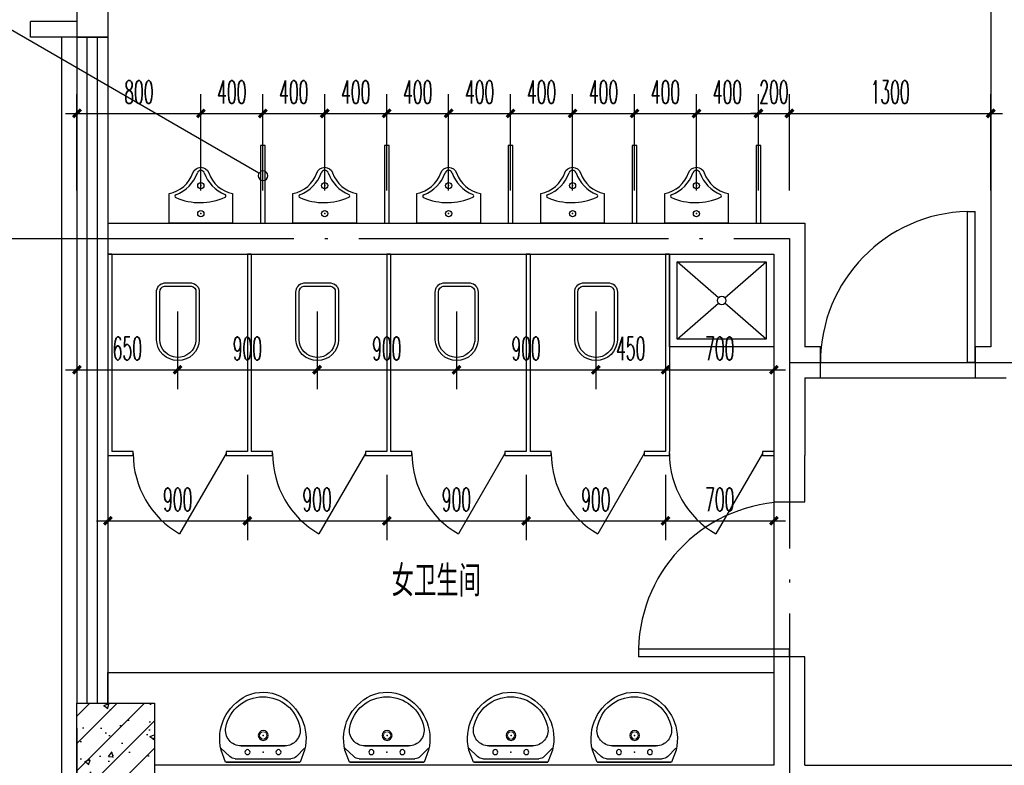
# Model space of a CAD drawing. Extents: x 1779708 to 7299578, y -1121471 to 88434.
# Tile 755 of 1056: x 6264443 to 6270800, y -955566 to -950754. Entities that reach past the tile are written whole.
import ezdxf

# ---------------------------------------------------------------- set-up
doc = ezdxf.new("R2010")
doc.units = 0
doc.header["$LTSCALE"] = 1000
doc.header["$MEASUREMENT"] = 0
doc.linetypes.add('DOTE', pattern=[2.42, 2, -0.2, 0.02, -0.2])
doc.layers.get('0').update_dxf_attribs({"linetype": 'CONTINUOUS'})
doc.layers.get('Defpoints').update_dxf_attribs({"linetype": 'CONTINUOUS'})
for name, color, linetype in [('DIM_IDEN', 3, 'CONTINUOUS'), ('DOTE', 1, 'DOTE'), ('LATRINE', 6, 'CONTINUOUS'), ('LVTRY', 6, 'CONTINUOUS'), ('PUB_DIM', 3, 'CONTINUOUS'), ('SPACE', 7, 'CONTINUOUS'), ('WALL', 255, 'CONTINUOUS'), ('WINDOW', 2, 'CONTINUOUS'), ('可见线', 6, 'CONTINUOUS'), ('填充细线', 8, 'CONTINUOUS'), ('看线', 3, 'CONTINUOUS')]:
    doc.layers.add(name, color=color, linetype=linetype)
doc.styles.add('_TCH_DIM_T3', font='SIMPLEX.shx', dxfattribs={"width": 0.494118, "bigfont": 'GBCBIG.shx'})
doc.styles.add('_TCH_SPACE', font='SIMPLEX', dxfattribs={"height": 5, "bigfont": 'GBCBIG'})
doc.dimstyles.new('_TCH_ARCH&&50', dxfattribs={"dimtxt": 148.75, "dimasz": 50, "dimexe": 125, "dimexo": 150, "dimgap": 63.125, "dimtad": 1, "dimdec": 0, "dimzin": 0, "dimdsep": 46, "dimtxsty": '_TCH_DIM_T3', "dimblk": 'ARCHTICK', "dimcen": 0.09, "dimdle": 75, "dimclrt": 7, "dimazin": 2, "dimtfac": 1, "dimtdec": 0, "dimtix": 1, "dimtmove": 2, "dimatfit": 3, "dimfxl": 250, "dimtolj": 1, "dimtzin": 0, "dimarcsym": 0})

# ---------------------------------------------------------------- blocks, each defined once
blk = doc.blocks.new('$lvtry$00000178')
at = {"color": 0}
for p, q in [((-238.4, 0), (238.4, 0)), ((-214.1, -36.1), (-272.1, -90.6)), ((-179.8, -22.5), (180.1, -22.5)), ((215.7, -37.5), (268.3, -90.8)), ((-141.7, -105.2), (140.2, -105.2)), ((140.2, -105.2), (-141.7, -105.2))]:
    blk.add_line(p, q, dxfattribs=at)
blk.add_lwpolyline([(-103.6, -429.7, 0.224698), (110.4, -425.4, 0.348046), (268.9, -78.5), (239.5, 0), (-241.3, 0), (-270.7, -78.5, 0.356844)], format="xyb", close=True, dxfattribs=at)
for centre, radius in [((-100, -65), 16.3), ((100, -65), 16.3), ((1.4, -172.5), 31.6)]:
    blk.add_circle(centre, radius, dxfattribs=at)
at = {"color": 0, "lineweight": 13}
blk.add_circle((1.4, -172.5), 23, dxfattribs=at)
at = {"color": 0}
for centre, radius, start, end in [((-179.8, -72.5), 50, 90, 133.18096), ((180.1, -72.5), 50, 44.56072, 90), ((-141.7, -205.2), 100, 90, 190.56023), ((140.2, -205.2), 100, 349.43977, 90), ((-0.7, -179), 243.4, 190.56023, 349.43977)]:
    blk.add_arc(centre, radius, start, end, dxfattribs=at)
for p in [(0, -65), (1.4, -172.5)]:
    blk.add_point(p, dxfattribs=at)
blk = doc.blocks.new('$lvtry$00000224')
at = {"color": 0, "elevation": 0}
blk.add_lwpolyline([(-205, -190.7), (-205, 0), (205, 0), (205, -190.7, 0.268068), (50.8, -323.5, -0.317765), (0, -359.6, -0.317765), (-50.8, -323.5, 0.268068)], format="xyb", close=True, dxfattribs=at)
at = {"color": 0}
for centre in [(0, -60.4, 0), (0, -241.6, 0)]:
    blk.add_circle(centre, 20, dxfattribs=at)
for centre, radius, start, end in [((-152.2, -175, 0), 10, 114.10839, 248.1394), ((5.1, -526.4, 0), 395, 66.66751, 114.10839), ((-242.8, -400.9, 0), 233.4, 19.26394, 68.1394), ((242.8, -400.9, 0), 233.4, 110.49411, 160.73606), ((157.6, -172.9, 0), 10, 290.49411, 66.66751), ((0.2, -316, 0), 24, 199.26394, 269.49984), ((-0.2, -316, 0), 24, 270.50016, 340.73606)]:
    blk.add_arc(centre, radius, start, end, dxfattribs=at)
for p in [(0, -60.4, 0), (0, -241.6, 0)]:
    blk.add_point(p, dxfattribs=at)
blk = doc.blocks.new('_ArchTick')
at = {"color": 0, "linetype": 'ByBlock', "const_width": 0.4}
blk.add_lwpolyline([(-0.5, -0.5), (0.5, 0.5)], dxfattribs=at)
blk = doc.blocks.new('*D2369')
at = {"layer": 'Defpoints', "color": 0, "transparency": 16777216}
for p in [(6265612.2, -951358.5), (6264812.5, -952005.6), (6265612.2, -952005.6)]:
    blk.add_point(p, dxfattribs=at)
at = {"layer": 'PUB_DIM', "color": 0, "lineweight": -2, "transparency": 16777216}
for p, q in [((6264812.5, -951855.6), (6264812.5, -951233.5)), ((6265612.2, -951855.6), (6265612.2, -951233.5)), ((6264737.5, -951358.5), (6265687.2, -951358.5))]:
    blk.add_line(p, q, dxfattribs=at)
at = {"layer": 'PUB_DIM', "color": 0, "lineweight": -2, "transparency": 16777216, "xscale": 50, "yscale": 50, "zscale": 50, "rotation": 180}
blk.add_blockref('_ArchTick', (6264812.5, -951358.5), dxfattribs=at)
at = {"layer": 'PUB_DIM', "color": 0, "lineweight": -2, "transparency": 16777216, "xscale": 50, "yscale": 50, "zscale": 50}
blk.add_blockref('_ArchTick', (6265612.2, -951358.5), dxfattribs=at)
at = {"layer": 'PUB_DIM', "color": 7, "transparency": 16777216, "insert": (6265212.3, -951221), "char_height": 148.75, "attachment_point": 5, "style": '_TCH_DIM_T3'}
blk.add_mtext('\\A1;800', dxfattribs=at)
blk = doc.blocks.new('*D2370')
at = {"layer": 'Defpoints', "color": 0, "transparency": 16777216}
for p in [(6266012.2, -951358.5), (6265612.2, -952005.6), (6266012.2, -952005.6)]:
    blk.add_point(p, dxfattribs=at)
at = {"layer": 'PUB_DIM', "color": 0, "lineweight": -2, "transparency": 16777216}
for p, q in [((6265612.2, -951855.6), (6265612.2, -951233.5)), ((6266012.2, -951855.6), (6266012.2, -951233.5)), ((6265537.2, -951358.5), (6266087.2, -951358.5))]:
    blk.add_line(p, q, dxfattribs=at)
at = {"layer": 'PUB_DIM', "color": 0, "lineweight": -2, "transparency": 16777216, "xscale": 50, "yscale": 50, "zscale": 50, "rotation": 180}
blk.add_blockref('_ArchTick', (6265612.2, -951358.5), dxfattribs=at)
at = {"layer": 'PUB_DIM', "color": 0, "lineweight": -2, "transparency": 16777216, "xscale": 50, "yscale": 50, "zscale": 50}
blk.add_blockref('_ArchTick', (6266012.2, -951358.5), dxfattribs=at)
at = {"layer": 'PUB_DIM', "color": 7, "transparency": 16777216, "insert": (6265812.2, -951221), "char_height": 148.75, "attachment_point": 5, "style": '_TCH_DIM_T3'}
blk.add_mtext('\\A1;400', dxfattribs=at)
blk = doc.blocks.new('*D2371')
at = {"layer": 'Defpoints', "color": 0, "transparency": 16777216}
for p in [(6266412.2, -951358.5), (6266012.2, -952005.6), (6266412.2, -952005.6)]:
    blk.add_point(p, dxfattribs=at)
at = {"layer": 'PUB_DIM', "color": 0, "lineweight": -2, "transparency": 16777216}
for p, q in [((6266012.2, -951855.6), (6266012.2, -951233.5)), ((6266412.2, -951855.6), (6266412.2, -951233.5)), ((6265937.2, -951358.5), (6266487.2, -951358.5))]:
    blk.add_line(p, q, dxfattribs=at)
at = {"layer": 'PUB_DIM', "color": 0, "lineweight": -2, "transparency": 16777216, "xscale": 50, "yscale": 50, "zscale": 50, "rotation": 180}
blk.add_blockref('_ArchTick', (6266012.2, -951358.5), dxfattribs=at)
at = {"layer": 'PUB_DIM', "color": 0, "lineweight": -2, "transparency": 16777216, "xscale": 50, "yscale": 50, "zscale": 50}
blk.add_blockref('_ArchTick', (6266412.2, -951358.5), dxfattribs=at)
at = {"layer": 'PUB_DIM', "color": 7, "transparency": 16777216, "insert": (6266212.2, -951221), "char_height": 148.75, "attachment_point": 5, "style": '_TCH_DIM_T3'}
blk.add_mtext('\\A1;400', dxfattribs=at)
blk = doc.blocks.new('*D2372')
at = {"layer": 'Defpoints', "color": 0, "transparency": 16777216}
for p in [(6266812.2, -951358.5), (6266412.2, -952005.6), (6266812.2, -952005.6)]:
    blk.add_point(p, dxfattribs=at)
at = {"layer": 'PUB_DIM', "color": 0, "lineweight": -2, "transparency": 16777216}
for p, q in [((6266412.2, -951855.6), (6266412.2, -951233.5)), ((6266812.2, -951855.6), (6266812.2, -951233.5)), ((6266337.2, -951358.5), (6266887.2, -951358.5))]:
    blk.add_line(p, q, dxfattribs=at)
at = {"layer": 'PUB_DIM', "color": 0, "lineweight": -2, "transparency": 16777216, "xscale": 50, "yscale": 50, "zscale": 50, "rotation": 180}
blk.add_blockref('_ArchTick', (6266412.2, -951358.5), dxfattribs=at)
at = {"layer": 'PUB_DIM', "color": 0, "lineweight": -2, "transparency": 16777216, "xscale": 50, "yscale": 50, "zscale": 50}
blk.add_blockref('_ArchTick', (6266812.2, -951358.5), dxfattribs=at)
at = {"layer": 'PUB_DIM', "color": 7, "transparency": 16777216, "insert": (6266612.2, -951221), "char_height": 148.75, "attachment_point": 5, "style": '_TCH_DIM_T3'}
blk.add_mtext('\\A1;400', dxfattribs=at)
blk = doc.blocks.new('*D2373')
at = {"layer": 'Defpoints', "color": 0, "transparency": 16777216}
for p in [(6267212.2, -951358.5), (6266812.2, -952005.6), (6267212.2, -952005.6)]:
    blk.add_point(p, dxfattribs=at)
at = {"layer": 'PUB_DIM', "color": 0, "lineweight": -2, "transparency": 16777216}
for p, q in [((6266812.2, -951855.6), (6266812.2, -951233.5)), ((6267212.2, -951855.6), (6267212.2, -951233.5)), ((6266737.2, -951358.5), (6267287.2, -951358.5))]:
    blk.add_line(p, q, dxfattribs=at)
at = {"layer": 'PUB_DIM', "color": 0, "lineweight": -2, "transparency": 16777216, "xscale": 50, "yscale": 50, "zscale": 50, "rotation": 180}
blk.add_blockref('_ArchTick', (6266812.2, -951358.5), dxfattribs=at)
at = {"layer": 'PUB_DIM', "color": 0, "lineweight": -2, "transparency": 16777216, "xscale": 50, "yscale": 50, "zscale": 50}
blk.add_blockref('_ArchTick', (6267212.2, -951358.5), dxfattribs=at)
at = {"layer": 'PUB_DIM', "color": 7, "transparency": 16777216, "insert": (6267012.2, -951221), "char_height": 148.75, "attachment_point": 5, "style": '_TCH_DIM_T3'}
blk.add_mtext('\\A1;400', dxfattribs=at)
blk = doc.blocks.new('*D2374')
at = {"layer": 'Defpoints', "color": 0, "transparency": 16777216}
for p in [(6267612.2, -951358.5), (6267212.2, -952005.6), (6267612.2, -952005.6)]:
    blk.add_point(p, dxfattribs=at)
at = {"layer": 'PUB_DIM', "color": 0, "lineweight": -2, "transparency": 16777216}
for p, q in [((6267212.2, -951855.6), (6267212.2, -951233.5)), ((6267612.2, -951855.6), (6267612.2, -951233.5)), ((6267137.2, -951358.5), (6267687.2, -951358.5))]:
    blk.add_line(p, q, dxfattribs=at)
at = {"layer": 'PUB_DIM', "color": 0, "lineweight": -2, "transparency": 16777216, "xscale": 50, "yscale": 50, "zscale": 50, "rotation": 180}
blk.add_blockref('_ArchTick', (6267212.2, -951358.5), dxfattribs=at)
at = {"layer": 'PUB_DIM', "color": 0, "lineweight": -2, "transparency": 16777216, "xscale": 50, "yscale": 50, "zscale": 50}
blk.add_blockref('_ArchTick', (6267612.2, -951358.5), dxfattribs=at)
at = {"layer": 'PUB_DIM', "color": 7, "transparency": 16777216, "insert": (6267412.2, -951221), "char_height": 148.75, "attachment_point": 5, "style": '_TCH_DIM_T3'}
blk.add_mtext('\\A1;400', dxfattribs=at)
blk = doc.blocks.new('*D2375')
at = {"layer": 'Defpoints', "color": 0, "transparency": 16777216}
for p in [(6268012.2, -951358.5), (6267612.2, -952005.6), (6268012.2, -952005.6)]:
    blk.add_point(p, dxfattribs=at)
at = {"layer": 'PUB_DIM', "color": 0, "lineweight": -2, "transparency": 16777216}
for p, q in [((6267612.2, -951855.6), (6267612.2, -951233.5)), ((6268012.2, -951855.6), (6268012.2, -951233.5)), ((6267537.2, -951358.5), (6268087.2, -951358.5))]:
    blk.add_line(p, q, dxfattribs=at)
at = {"layer": 'PUB_DIM', "color": 0, "lineweight": -2, "transparency": 16777216, "xscale": 50, "yscale": 50, "zscale": 50, "rotation": 180}
blk.add_blockref('_ArchTick', (6267612.2, -951358.5), dxfattribs=at)
at = {"layer": 'PUB_DIM', "color": 0, "lineweight": -2, "transparency": 16777216, "xscale": 50, "yscale": 50, "zscale": 50}
blk.add_blockref('_ArchTick', (6268012.2, -951358.5), dxfattribs=at)
at = {"layer": 'PUB_DIM', "color": 7, "transparency": 16777216, "insert": (6267812.2, -951221), "char_height": 148.75, "attachment_point": 5, "style": '_TCH_DIM_T3'}
blk.add_mtext('\\A1;400', dxfattribs=at)
blk = doc.blocks.new('*D2376')
at = {"layer": 'Defpoints', "color": 0, "transparency": 16777216}
for p in [(6268412.2, -951358.5), (6268012.2, -952005.6), (6268412.2, -952005.6)]:
    blk.add_point(p, dxfattribs=at)
at = {"layer": 'PUB_DIM', "color": 0, "lineweight": -2, "transparency": 16777216}
for p, q in [((6268012.2, -951855.6), (6268012.2, -951233.5)), ((6268412.2, -951855.6), (6268412.2, -951233.5)), ((6267937.2, -951358.5), (6268487.2, -951358.5))]:
    blk.add_line(p, q, dxfattribs=at)
at = {"layer": 'PUB_DIM', "color": 0, "lineweight": -2, "transparency": 16777216, "xscale": 50, "yscale": 50, "zscale": 50, "rotation": 180}
blk.add_blockref('_ArchTick', (6268012.2, -951358.5), dxfattribs=at)
at = {"layer": 'PUB_DIM', "color": 0, "lineweight": -2, "transparency": 16777216, "xscale": 50, "yscale": 50, "zscale": 50}
blk.add_blockref('_ArchTick', (6268412.2, -951358.5), dxfattribs=at)
at = {"layer": 'PUB_DIM', "color": 7, "transparency": 16777216, "insert": (6268212.2, -951221), "char_height": 148.75, "attachment_point": 5, "style": '_TCH_DIM_T3'}
blk.add_mtext('\\A1;400', dxfattribs=at)
blk = doc.blocks.new('*D2377')
at = {"layer": 'Defpoints', "color": 0, "transparency": 16777216}
for p in [(6268812.2, -951358.5), (6268412.2, -952005.6), (6268812.2, -952005.6)]:
    blk.add_point(p, dxfattribs=at)
at = {"layer": 'PUB_DIM', "color": 0, "lineweight": -2, "transparency": 16777216}
for p, q in [((6268412.2, -951855.6), (6268412.2, -951233.5)), ((6268812.2, -951855.6), (6268812.2, -951233.5)), ((6268337.2, -951358.5), (6268887.2, -951358.5))]:
    blk.add_line(p, q, dxfattribs=at)
at = {"layer": 'PUB_DIM', "color": 0, "lineweight": -2, "transparency": 16777216, "xscale": 50, "yscale": 50, "zscale": 50, "rotation": 180}
blk.add_blockref('_ArchTick', (6268412.2, -951358.5), dxfattribs=at)
at = {"layer": 'PUB_DIM', "color": 0, "lineweight": -2, "transparency": 16777216, "xscale": 50, "yscale": 50, "zscale": 50}
blk.add_blockref('_ArchTick', (6268812.2, -951358.5), dxfattribs=at)
at = {"layer": 'PUB_DIM', "color": 7, "transparency": 16777216, "insert": (6268612.2, -951221), "char_height": 148.75, "attachment_point": 5, "style": '_TCH_DIM_T3'}
blk.add_mtext('\\A1;400', dxfattribs=at)
blk = doc.blocks.new('*D2378')
at = {"layer": 'Defpoints', "color": 0, "transparency": 16777216}
for p in [(6269212.3, -951358.5), (6268812.2, -952005.6), (6269212.3, -952005.6)]:
    blk.add_point(p, dxfattribs=at)
at = {"layer": 'PUB_DIM', "color": 0, "lineweight": -2, "transparency": 16777216}
for p, q in [((6268812.2, -951855.6), (6268812.2, -951233.5)), ((6269212.3, -951855.6), (6269212.3, -951233.5)), ((6268737.2, -951358.5), (6269287.3, -951358.5))]:
    blk.add_line(p, q, dxfattribs=at)
at = {"layer": 'PUB_DIM', "color": 0, "lineweight": -2, "transparency": 16777216, "xscale": 50, "yscale": 50, "zscale": 50, "rotation": 180}
blk.add_blockref('_ArchTick', (6268812.2, -951358.5), dxfattribs=at)
at = {"layer": 'PUB_DIM', "color": 0, "lineweight": -2, "transparency": 16777216, "xscale": 50, "yscale": 50, "zscale": 50}
blk.add_blockref('_ArchTick', (6269212.3, -951358.5), dxfattribs=at)
at = {"layer": 'PUB_DIM', "color": 7, "transparency": 16777216, "insert": (6269012.2, -951221), "char_height": 148.75, "attachment_point": 5, "style": '_TCH_DIM_T3'}
blk.add_mtext('\\A1;400', dxfattribs=at)
blk = doc.blocks.new('*D2379')
at = {"layer": 'Defpoints', "color": 0, "transparency": 16777216}
for p in [(6269412.5, -951358.5), (6269212.3, -952005.6), (6269412.5, -952005.6)]:
    blk.add_point(p, dxfattribs=at)
at = {"layer": 'PUB_DIM', "color": 0, "lineweight": -2, "transparency": 16777216}
for p, q in [((6269212.3, -951855.6), (6269212.3, -951233.5)), ((6269412.5, -951855.6), (6269412.5, -951233.5)), ((6269212.3, -951358.5), (6269162.3, -951358.5)), ((6269212.3, -951358.5), (6269412.5, -951358.5)), ((6269412.5, -951358.5), (6269462.5, -951358.5))]:
    blk.add_line(p, q, dxfattribs=at)
at = {"layer": 'PUB_DIM', "color": 0, "lineweight": -2, "transparency": 16777216, "xscale": 50, "yscale": 50, "zscale": 50}
blk.add_blockref('_ArchTick', (6269212.3, -951358.5), dxfattribs=at)
at = {"layer": 'PUB_DIM', "color": 0, "lineweight": -2, "transparency": 16777216, "xscale": 50, "yscale": 50, "zscale": 50, "rotation": 180}
blk.add_blockref('_ArchTick', (6269412.5, -951358.5), dxfattribs=at)
at = {"layer": 'PUB_DIM', "color": 7, "transparency": 16777216, "insert": (6269312.4, -951221), "char_height": 148.75, "attachment_point": 5, "style": '_TCH_DIM_T3'}
blk.add_mtext('\\A1;200', dxfattribs=at)
blk = doc.blocks.new('*D2380')
at = {"layer": 'Defpoints', "color": 0, "transparency": 16777216}
for p in [(6270712.5, -951358.5), (6269412.5, -952005.6), (6270712.5, -952005.6)]:
    blk.add_point(p, dxfattribs=at)
at = {"layer": 'PUB_DIM', "color": 0, "lineweight": -2, "transparency": 16777216}
for p, q in [((6269412.5, -951855.6), (6269412.5, -951233.5)), ((6270712.5, -951855.6), (6270712.5, -951233.5)), ((6269337.5, -951358.5), (6270787.5, -951358.5))]:
    blk.add_line(p, q, dxfattribs=at)
at = {"layer": 'PUB_DIM', "color": 0, "lineweight": -2, "transparency": 16777216, "xscale": 50, "yscale": 50, "zscale": 50, "rotation": 180}
blk.add_blockref('_ArchTick', (6269412.5, -951358.5), dxfattribs=at)
at = {"layer": 'PUB_DIM', "color": 0, "lineweight": -2, "transparency": 16777216, "xscale": 50, "yscale": 50, "zscale": 50}
blk.add_blockref('_ArchTick', (6270712.5, -951358.5), dxfattribs=at)
at = {"layer": 'PUB_DIM', "color": 7, "transparency": 16777216, "insert": (6270062.5, -951221), "char_height": 148.75, "attachment_point": 5, "style": '_TCH_DIM_T3'}
blk.add_mtext('\\A1;1300', dxfattribs=at)
blk = doc.blocks.new('*D2381')
at = {"layer": 'Defpoints', "color": 0, "transparency": 16777216}
for p in [(6268612.5, -952486.2), (6269312.5, -952486.2), (6269312.5, -953013.3)]:
    blk.add_point(p, dxfattribs=at)
at = {"layer": 'PUB_DIM', "color": 0, "lineweight": -2, "transparency": 16777216}
for p, q in [((6268612.5, -952636.2), (6268612.5, -953138.3)), ((6269312.5, -952636.2), (6269312.5, -953138.3)), ((6268537.5, -953013.3), (6269387.5, -953013.3))]:
    blk.add_line(p, q, dxfattribs=at)
at = {"layer": 'PUB_DIM', "color": 0, "lineweight": -2, "transparency": 16777216, "xscale": 50, "yscale": 50, "zscale": 50, "rotation": 180}
blk.add_blockref('_ArchTick', (6268612.5, -953013.3), dxfattribs=at)
at = {"layer": 'PUB_DIM', "color": 0, "lineweight": -2, "transparency": 16777216, "xscale": 50, "yscale": 50, "zscale": 50}
blk.add_blockref('_ArchTick', (6269312.5, -953013.3), dxfattribs=at)
at = {"layer": 'PUB_DIM', "color": 7, "transparency": 16777216, "insert": (6268962.5, -952875.8), "char_height": 148.75, "attachment_point": 5, "style": '_TCH_DIM_T3'}
blk.add_mtext('\\A1;700', dxfattribs=at)
blk = doc.blocks.new('*D2382')
at = {"layer": 'Defpoints', "color": 0, "transparency": 16777216}
for p in [(6268162.5, -952486.2), (6268612.5, -952486.2), (6268612.5, -953013.3)]:
    blk.add_point(p, dxfattribs=at)
at = {"layer": 'PUB_DIM', "color": 0, "lineweight": -2, "transparency": 16777216}
for p, q in [((6268162.5, -952636.2), (6268162.5, -953138.3)), ((6268612.5, -952636.2), (6268612.5, -953138.3)), ((6268087.5, -953013.3), (6268687.5, -953013.3))]:
    blk.add_line(p, q, dxfattribs=at)
at = {"layer": 'PUB_DIM', "color": 0, "lineweight": -2, "transparency": 16777216, "xscale": 50, "yscale": 50, "zscale": 50, "rotation": 180}
blk.add_blockref('_ArchTick', (6268162.5, -953013.3), dxfattribs=at)
at = {"layer": 'PUB_DIM', "color": 0, "lineweight": -2, "transparency": 16777216, "xscale": 50, "yscale": 50, "zscale": 50}
blk.add_blockref('_ArchTick', (6268612.5, -953013.3), dxfattribs=at)
at = {"layer": 'PUB_DIM', "color": 7, "transparency": 16777216, "insert": (6268387.5, -952875.8), "char_height": 148.75, "attachment_point": 5, "style": '_TCH_DIM_T3'}
blk.add_mtext('\\A1;450', dxfattribs=at)
blk = doc.blocks.new('*D2383')
at = {"layer": 'Defpoints', "color": 0, "transparency": 16777216}
for p in [(6267262.5, -952486.2), (6268162.5, -952486.2), (6268162.5, -953013.3)]:
    blk.add_point(p, dxfattribs=at)
at = {"layer": 'PUB_DIM', "color": 0, "lineweight": -2, "transparency": 16777216}
for p, q in [((6267262.5, -952636.2), (6267262.5, -953138.3)), ((6268162.5, -952636.2), (6268162.5, -953138.3)), ((6267187.5, -953013.3), (6268237.5, -953013.3))]:
    blk.add_line(p, q, dxfattribs=at)
at = {"layer": 'PUB_DIM', "color": 0, "lineweight": -2, "transparency": 16777216, "xscale": 50, "yscale": 50, "zscale": 50, "rotation": 180}
blk.add_blockref('_ArchTick', (6267262.5, -953013.3), dxfattribs=at)
at = {"layer": 'PUB_DIM', "color": 0, "lineweight": -2, "transparency": 16777216, "xscale": 50, "yscale": 50, "zscale": 50}
blk.add_blockref('_ArchTick', (6268162.5, -953013.3), dxfattribs=at)
at = {"layer": 'PUB_DIM', "color": 7, "transparency": 16777216, "insert": (6267712.5, -952875.8), "char_height": 148.75, "attachment_point": 5, "style": '_TCH_DIM_T3'}
blk.add_mtext('\\A1;900', dxfattribs=at)
blk = doc.blocks.new('*D2384')
at = {"layer": 'Defpoints', "color": 0, "transparency": 16777216}
for p in [(6266362.5, -952486.2), (6267262.5, -952486.2), (6267262.5, -953013.3)]:
    blk.add_point(p, dxfattribs=at)
at = {"layer": 'PUB_DIM', "color": 0, "lineweight": -2, "transparency": 16777216}
for p, q in [((6266362.5, -952636.2), (6266362.5, -953138.3)), ((6267262.5, -952636.2), (6267262.5, -953138.3)), ((6266287.5, -953013.3), (6267337.5, -953013.3))]:
    blk.add_line(p, q, dxfattribs=at)
at = {"layer": 'PUB_DIM', "color": 0, "lineweight": -2, "transparency": 16777216, "xscale": 50, "yscale": 50, "zscale": 50, "rotation": 180}
blk.add_blockref('_ArchTick', (6266362.5, -953013.3), dxfattribs=at)
at = {"layer": 'PUB_DIM', "color": 0, "lineweight": -2, "transparency": 16777216, "xscale": 50, "yscale": 50, "zscale": 50}
blk.add_blockref('_ArchTick', (6267262.5, -953013.3), dxfattribs=at)
at = {"layer": 'PUB_DIM', "color": 7, "transparency": 16777216, "insert": (6266812.5, -952875.8), "char_height": 148.75, "attachment_point": 5, "style": '_TCH_DIM_T3'}
blk.add_mtext('\\A1;900', dxfattribs=at)
blk = doc.blocks.new('*D2385')
at = {"layer": 'Defpoints', "color": 0, "transparency": 16777216}
for p in [(6265462.5, -952486.2), (6266362.5, -952486.2), (6266362.5, -953013.3)]:
    blk.add_point(p, dxfattribs=at)
at = {"layer": 'PUB_DIM', "color": 0, "lineweight": -2, "transparency": 16777216}
for p, q in [((6265462.5, -952636.2), (6265462.5, -953138.3)), ((6266362.5, -952636.2), (6266362.5, -953138.3)), ((6265387.5, -953013.3), (6266437.5, -953013.3))]:
    blk.add_line(p, q, dxfattribs=at)
at = {"layer": 'PUB_DIM', "color": 0, "lineweight": -2, "transparency": 16777216, "xscale": 50, "yscale": 50, "zscale": 50, "rotation": 180}
blk.add_blockref('_ArchTick', (6265462.5, -953013.3), dxfattribs=at)
at = {"layer": 'PUB_DIM', "color": 0, "lineweight": -2, "transparency": 16777216, "xscale": 50, "yscale": 50, "zscale": 50}
blk.add_blockref('_ArchTick', (6266362.5, -953013.3), dxfattribs=at)
at = {"layer": 'PUB_DIM', "color": 7, "transparency": 16777216, "insert": (6265912.5, -952875.8), "char_height": 148.75, "attachment_point": 5, "style": '_TCH_DIM_T3'}
blk.add_mtext('\\A1;900', dxfattribs=at)
blk = doc.blocks.new('*D2386')
at = {"layer": 'Defpoints', "color": 0, "transparency": 16777216}
for p in [(6264812.5, -952486.2), (6265462.5, -952486.2), (6265462.5, -953013.3)]:
    blk.add_point(p, dxfattribs=at)
at = {"layer": 'PUB_DIM', "color": 0, "lineweight": -2, "transparency": 16777216}
for p, q in [((6264812.5, -952636.2), (6264812.5, -953138.3)), ((6265462.5, -952636.2), (6265462.5, -953138.3)), ((6264737.5, -953013.3), (6265537.5, -953013.3))]:
    blk.add_line(p, q, dxfattribs=at)
at = {"layer": 'PUB_DIM', "color": 0, "lineweight": -2, "transparency": 16777216, "xscale": 50, "yscale": 50, "zscale": 50, "rotation": 180}
blk.add_blockref('_ArchTick', (6264812.5, -953013.3), dxfattribs=at)
at = {"layer": 'PUB_DIM', "color": 0, "lineweight": -2, "transparency": 16777216, "xscale": 50, "yscale": 50, "zscale": 50}
blk.add_blockref('_ArchTick', (6265462.5, -953013.3), dxfattribs=at)
at = {"layer": 'PUB_DIM', "color": 7, "transparency": 16777216, "insert": (6265137.5, -952875.8), "char_height": 148.75, "attachment_point": 5, "style": '_TCH_DIM_T3'}
blk.add_mtext('\\A1;650', dxfattribs=at)
blk = doc.blocks.new('*D2449')
at = {"layer": 'Defpoints', "color": 0, "transparency": 16777216}
for p in [(6268612.5, -953540.5), (6269312.5, -953540.5), (6269312.5, -953988.1)]:
    blk.add_point(p, dxfattribs=at)
at = {"layer": 'PUB_DIM', "color": 0, "lineweight": -2, "transparency": 16777216}
for p, q in [((6268612.5, -953690.5), (6268612.5, -954113.1)), ((6269312.5, -953690.5), (6269312.5, -954113.1)), ((6268537.5, -953988.1), (6269387.5, -953988.1))]:
    blk.add_line(p, q, dxfattribs=at)
at = {"layer": 'PUB_DIM', "color": 0, "lineweight": -2, "transparency": 16777216, "xscale": 50, "yscale": 50, "zscale": 50, "rotation": 180}
blk.add_blockref('_ArchTick', (6268612.5, -953988.1), dxfattribs=at)
at = {"layer": 'PUB_DIM', "color": 0, "lineweight": -2, "transparency": 16777216, "xscale": 50, "yscale": 50, "zscale": 50}
blk.add_blockref('_ArchTick', (6269312.5, -953988.1), dxfattribs=at)
at = {"layer": 'PUB_DIM', "color": 7, "transparency": 16777216, "insert": (6268962.5, -953850.6), "char_height": 148.75, "attachment_point": 5, "style": '_TCH_DIM_T3'}
blk.add_mtext('\\A1;700', dxfattribs=at)
blk = doc.blocks.new('*D2450')
at = {"layer": 'Defpoints', "color": 0, "transparency": 16777216}
for p in [(6267712.5, -953540.5), (6268612.5, -953540.5), (6268612.5, -953988.1)]:
    blk.add_point(p, dxfattribs=at)
at = {"layer": 'PUB_DIM', "color": 0, "lineweight": -2, "transparency": 16777216}
for p, q in [((6267712.5, -953690.5), (6267712.5, -954113.1)), ((6268612.5, -953690.5), (6268612.5, -954113.1)), ((6267637.5, -953988.1), (6268687.5, -953988.1))]:
    blk.add_line(p, q, dxfattribs=at)
at = {"layer": 'PUB_DIM', "color": 0, "lineweight": -2, "transparency": 16777216, "xscale": 50, "yscale": 50, "zscale": 50, "rotation": 180}
blk.add_blockref('_ArchTick', (6267712.5, -953988.1), dxfattribs=at)
at = {"layer": 'PUB_DIM', "color": 0, "lineweight": -2, "transparency": 16777216, "xscale": 50, "yscale": 50, "zscale": 50}
blk.add_blockref('_ArchTick', (6268612.5, -953988.1), dxfattribs=at)
at = {"layer": 'PUB_DIM', "color": 7, "transparency": 16777216, "insert": (6268162.5, -953850.6), "char_height": 148.75, "attachment_point": 5, "style": '_TCH_DIM_T3'}
blk.add_mtext('\\A1;900', dxfattribs=at)
blk = doc.blocks.new('*D2451')
at = {"layer": 'Defpoints', "color": 0, "transparency": 16777216}
for p in [(6266812.5, -953540.5), (6267712.5, -953540.5), (6267712.5, -953988.1)]:
    blk.add_point(p, dxfattribs=at)
at = {"layer": 'PUB_DIM', "color": 0, "lineweight": -2, "transparency": 16777216}
for p, q in [((6266812.5, -953690.5), (6266812.5, -954113.1)), ((6267712.5, -953690.5), (6267712.5, -954113.1)), ((6266737.5, -953988.1), (6267787.5, -953988.1))]:
    blk.add_line(p, q, dxfattribs=at)
at = {"layer": 'PUB_DIM', "color": 0, "lineweight": -2, "transparency": 16777216, "xscale": 50, "yscale": 50, "zscale": 50, "rotation": 180}
blk.add_blockref('_ArchTick', (6266812.5, -953988.1), dxfattribs=at)
at = {"layer": 'PUB_DIM', "color": 0, "lineweight": -2, "transparency": 16777216, "xscale": 50, "yscale": 50, "zscale": 50}
blk.add_blockref('_ArchTick', (6267712.5, -953988.1), dxfattribs=at)
at = {"layer": 'PUB_DIM', "color": 7, "transparency": 16777216, "insert": (6267262.5, -953850.6), "char_height": 148.75, "attachment_point": 5, "style": '_TCH_DIM_T3'}
blk.add_mtext('\\A1;900', dxfattribs=at)
blk = doc.blocks.new('*D2452')
at = {"layer": 'Defpoints', "color": 0, "transparency": 16777216}
for p in [(6265912.5, -953540.5), (6266812.5, -953540.5), (6266812.5, -953988.1)]:
    blk.add_point(p, dxfattribs=at)
at = {"layer": 'PUB_DIM', "color": 0, "lineweight": -2, "transparency": 16777216}
for p, q in [((6265912.5, -953690.5), (6265912.5, -954113.1)), ((6266812.5, -953690.5), (6266812.5, -954113.1)), ((6265837.5, -953988.1), (6266887.5, -953988.1))]:
    blk.add_line(p, q, dxfattribs=at)
at = {"layer": 'PUB_DIM', "color": 0, "lineweight": -2, "transparency": 16777216, "xscale": 50, "yscale": 50, "zscale": 50, "rotation": 180}
blk.add_blockref('_ArchTick', (6265912.5, -953988.1), dxfattribs=at)
at = {"layer": 'PUB_DIM', "color": 0, "lineweight": -2, "transparency": 16777216, "xscale": 50, "yscale": 50, "zscale": 50}
blk.add_blockref('_ArchTick', (6266812.5, -953988.1), dxfattribs=at)
at = {"layer": 'PUB_DIM', "color": 7, "transparency": 16777216, "insert": (6266362.5, -953850.6), "char_height": 148.75, "attachment_point": 5, "style": '_TCH_DIM_T3'}
blk.add_mtext('\\A1;900', dxfattribs=at)
blk = doc.blocks.new('*D2453')
at = {"layer": 'Defpoints', "color": 0, "transparency": 16777216}
for p in [(6265012.5, -953540.5), (6265912.5, -953540.5), (6265912.5, -953988.1)]:
    blk.add_point(p, dxfattribs=at)
at = {"layer": 'PUB_DIM', "color": 0, "lineweight": -2, "transparency": 16777216}
for p, q in [((6265012.5, -953690.5), (6265012.5, -954113.1)), ((6265912.5, -953690.5), (6265912.5, -954113.1)), ((6264937.5, -953988.1), (6265987.5, -953988.1))]:
    blk.add_line(p, q, dxfattribs=at)
at = {"layer": 'PUB_DIM', "color": 0, "lineweight": -2, "transparency": 16777216, "xscale": 50, "yscale": 50, "zscale": 50, "rotation": 180}
blk.add_blockref('_ArchTick', (6265012.5, -953988.1), dxfattribs=at)
at = {"layer": 'PUB_DIM', "color": 0, "lineweight": -2, "transparency": 16777216, "xscale": 50, "yscale": 50, "zscale": 50}
blk.add_blockref('_ArchTick', (6265912.5, -953988.1), dxfattribs=at)
at = {"layer": 'PUB_DIM', "color": 7, "transparency": 16777216, "insert": (6265462.5, -953850.6), "char_height": 148.75, "attachment_point": 5, "style": '_TCH_DIM_T3'}
blk.add_mtext('\\A1;900', dxfattribs=at)
blk = doc.blocks.new('$plan$00001612')
for points in [[(135.1, 138), (442.4, 138, -0.388189), (501, 87.5), (501, -87.5, -0.388189), (442.4, -138), (135.1, -138, -0.97895)], [(443.1, -116.5), (125.4, -116.5, -0.936623), (135.3, 117.1), (442.8, 117.1, -0.381636), (480.2, 86.1), (480.2, -86.3, -0.399536)]]:
    blk.add_lwpolyline(points, format="xyb", close=True)
blk.add_lwpolyline([(195.5, 117.1, 0, 0, 0.440649), (185.5, 107.5, 0, 0, 0), (185.4, -105.9, 0, 0, 0.411645), (194.1, -115.5, 1.5, 1.5, 0)], format="xyseb")

msp = doc.modelspace()

# ---------------------------------------------------------------- hatches: boundary and pattern name
at = {"layer": '填充细线'}
h = msp.add_hatch(dxfattribs=at)
h.set_pattern_fill('钢筋混凝土', color=256, scale=50, style=0)
h.set_pattern_definition([(45, (-16823.91, 7e-09), (-88.3883476, 88.3883476), []), (50, (-16823.9, 7e-09), (358.630091, -31.376067), [37.5, -412.5]), (355, (-16823.9, 7e-09), (-69.375667, 376.096067), [30, -330]), (100.4514, (-16794.03, -2.6), (289.25469, 344.719771), [31.870095, -350.571056]), (46.1842, (-16823.9, 100), (533.620524, -82.759507), [56.25, -618.75]), (96.6356, (-16779.44, 93.1), (467.331353, 487.058935), [47.805144, -525.8565]), (351.1842, (-16823.9, 100), (467.330973, 487.0593), [45, -495]), (21, (-16773.9, 75), (298.453526, -201.309445), [37.5, -412.5]), (326, (-16773.9, 75), (121.657666, 362.575023), [30, -330]), (71.4514, (-16749.04, 58.22), (420.111314, 161.265248), [31.870095, -350.571056]), (37.5, (-16823.91, 7e-09), (6.0799277, 166.446927), [0, -326, 0, -335, 0, -331.25]), (7.5, (-16823.91, 7e-09), (131.5347687, 197.205856), [0, -191, 0, -318.5, 0, -126.25]), (327.5, (-16935.41, 7e-09), (266.911218, -11.277436), [0, -125, 0, -390, 0, -517.5]), (317.5, (-16985.41, 7e-09), (291.593085, 50.052491), [0, -162.5, 0, -259, 0, -367.5])])
h.paths.add_polyline_path([(6264812.5, -955166), (6265312.5, -955166), (6265312.5, -955766), (6264812.5, -955766)])

# ---------------------------------------------------------------- linework, layer by layer
at = {"layer": 'DIM_IDEN'}
msp.add_line((6265987.2, -951745.3), (6262874.2, -949945.9), dxfattribs=at)
msp.add_lwpolyline([(6266045.5, -951761, 1), (6265983, -951761, 1)], format="xyb", close=True, dxfattribs=at)
at = {"layer": 'DOTE'}
for p, q in [((6264812.5, -948066), (6264812.5, -956366)), ((6264212.5, -952166), (6269412.5, -952166)), ((6269412.5, -952166), (6269412.5, -956366)), ((6269412.5, -952966), (6274112.5, -952966))]:
    msp.add_line(p, q, dxfattribs=at)
at = {"layer": 'LATRINE'}
for p, q in [((6265012.5, -952266), (6265012.5, -953565.5)), ((6265037.5, -952266), (6265012.5, -952266)), ((6265037.5, -952266), (6265037.5, -953540.5)), ((6265912.5, -952266), (6265912.5, -953540.5)), ((6265937.5, -952266), (6265912.5, -952266)), ((6265937.5, -952266), (6265937.5, -953540.5)), ((6266812.5, -952266), (6266812.5, -953540.5)), ((6266837.5, -952266), (6266812.5, -952266)), ((6266837.5, -952266), (6266837.5, -953540.5)), ((6267712.5, -952266), (6267712.5, -953540.5)), ((6267737.5, -952266), (6267712.5, -952266)), ((6267737.5, -952266), (6267737.5, -953540.5)), ((6268612.5, -952266), (6268612.5, -953540.5)), ((6268637.5, -952266), (6268612.5, -952266)), ((6268637.5, -952266), (6268637.5, -953540.5)), ((6265012.5, -953565.5), (6265175, -953565.5)), ((6265175, -953540.5), (6265037.5, -953540.5)), ((6265175, -953565.5), (6265175, -953540.5)), ((6265775, -953553), (6265475, -954072.6)), ((6265912.5, -953540.5), (6265775, -953540.5)), ((6265775, -953540.5), (6265775, -953565.5)), ((6265775, -953565.5), (6265925, -953565.5)), ((6265925, -953565.5), (6266075, -953565.5)), ((6266075, -953540.5), (6265937.5, -953540.5)), ((6266075, -953565.5), (6266075, -953540.5)), ((6266675, -953553), (6266375, -954072.6)), ((6266812.5, -953540.5), (6266675, -953540.5)), ((6266675, -953540.5), (6266675, -953565.5)), ((6266675, -953565.5), (6266825, -953565.5)), ((6266825, -953565.5), (6266975, -953565.5)), ((6266975, -953540.5), (6266837.5, -953540.5)), ((6266975, -953565.5), (6266975, -953540.5)), ((6267575, -953553), (6267275, -954072.6)), ((6267712.5, -953540.5), (6267575, -953540.5)), ((6267575, -953540.5), (6267575, -953565.5)), ((6267575, -953565.5), (6267725, -953565.5)), ((6267725, -953565.5), (6267875, -953565.5)), ((6267875, -953540.5), (6267737.5, -953540.5)), ((6267875, -953565.5), (6267875, -953540.5)), ((6268475, -953553), (6268175, -954072.6)), ((6268612.5, -953540.5), (6268475, -953540.5)), ((6268475, -953540.5), (6268475, -953565.5)), ((6268475, -953565.5), (6268625, -953565.5)), ((6268625, -953565.5), (6268637.5, -953565.5)), ((6268637.5, -953565.5), (6268637.5, -953540.5)), ((6269237.5, -953553), (6268937.5, -954072.6)), ((6269312.5, -953540.5), (6269237.5, -953540.5)), ((6269237.5, -953540.5), (6269237.5, -953565.5)), ((6269237.5, -953565.5), (6269312.5, -953565.5))]:
    msp.add_line(p, q, dxfattribs=at)
for centre in [(6265775, -953553), (6266675, -953553), (6267575, -953553), (6268475, -953553), (6269237.5, -953553)]:
    msp.add_arc(centre, 600, 180, 240, dxfattribs=at)
at = {"layer": 'LVTRY'}
for points in [[(6266027.2, -952066), (6266027.2, -951566), (6265997.2, -951566), (6265997.2, -952066)], [(6266827.2, -952066), (6266827.2, -951566), (6266797.2, -951566), (6266797.2, -952066)], [(6267627.2, -952066), (6267627.2, -951566), (6267597.2, -951566), (6267597.2, -952066)], [(6268427.2, -952066), (6268427.2, -951566), (6268397.2, -951566), (6268397.2, -952066)], [(6269227.3, -952066), (6269227.3, -951566), (6269197.3, -951566), (6269197.3, -952066)]]:
    msp.add_lwpolyline(points, close=True, dxfattribs=at)
for points in [[(6265012.5, -955166), (6265012.5, -954966), (6269312.5, -954966), (6269312.5, -955566)], [(6269312.5, -955566), (6265312.5, -955566)]]:
    msp.add_lwpolyline(points, dxfattribs=at)
at = {"layer": 'WALL'}
for p, q in [((6264812.5, -950166), (6264812.5, -950766)), ((6265012.5, -950166), (6265012.5, -950866)), ((6270712.5, -950666), (6270712.5, -952866)), ((6264812.5, -950766), (6264512.5, -950766)), ((6264512.5, -950866), (6264512.5, -950766)), ((6264812.5, -950866), (6264512.5, -950866)), ((6264812.5, -950866), (6265012.5, -950866)), ((6265012.5, -952066), (6269512.5, -952066)), ((6265012.5, -952066), (6265012.5, -952266)), ((6269512.5, -952066), (6269512.5, -952866)), ((6265012.5, -952266), (6269312.5, -952266)), ((6269312.5, -952266), (6269312.5, -952966)), ((6269612.5, -952866), (6269512.5, -952866)), ((6269612.5, -953066), (6269612.5, -952866)), ((6270712.5, -952866), (6270612.5, -952866)), ((6270612.5, -952866), (6270612.5, -953066)), ((6269312.5, -952966), (6269312.5, -953566)), ((6269512.5, -953066), (6269612.5, -953066)), ((6269512.5, -953066), (6269512.5, -953566)), ((6270612.5, -953066), (6270812.5, -953066)), ((6269312.5, -953566), (6269312.5, -953866)), ((6269512.5, -953866), (6269512.5, -953566)), ((6269312.5, -953866), (6269512.5, -953866)), ((6269512.5, -954866), (6269312.5, -954866)), ((6269312.5, -954866), (6269312.5, -955566)), ((6269512.5, -955566), (6269512.5, -954866)), ((6264812.5, -955166), (6265012.5, -955166)), ((6269512.5, -955566), (6272912.5, -955566))]:
    msp.add_line(p, q, dxfattribs=at)
msp.add_lwpolyline([(6264812.5, -955166), (6265312.5, -955166), (6265312.5, -955766), (6264812.5, -955766)], close=True, dxfattribs=at)
at = {"layer": 'WINDOW'}
for p, q in [((6265012.5, -950866), (6264812.5, -950866)), ((6264812.5, -950866), (6264812.5, -955166)), ((6264879.1, -955166), (6264879.1, -950866)), ((6264945.8, -955166), (6264945.8, -950866)), ((6265012.5, -950866), (6265012.5, -955166)), ((6270562.5, -951991), (6270612.5, -951991)), ((6270562.5, -952966), (6270562.5, -951991)), ((6270612.5, -952966), (6270612.5, -951991)), ((6270612.5, -952966), (6270562.5, -952966)), ((6269612.5, -953066), (6270612.5, -953066)), ((6269312.5, -953866), (6269312.5, -954866)), ((6268437.5, -954816), (6268437.5, -954866)), ((6269412.5, -954816), (6268437.5, -954816)), ((6269412.5, -954866), (6268437.5, -954866)), ((6269412.5, -954866), (6269412.5, -954816)), ((6264812.5, -955166), (6265012.5, -955166))]:
    msp.add_line(p, q, dxfattribs=at)
for centre, start, end in [((6270587.5, -952966), 91.46928, 180), ((6269412.5, -954841), 90, 178.53072)]:
    msp.add_arc(centre, 975, start, end, dxfattribs=at)
at = {"layer": '可见线'}
for p, q in [((6268954.1, -952547.9), (6268687.5, -952316)), ((6268995.9, -952547.9), (6269262.5, -952316)), ((6268687.5, -952816), (6268954.1, -952584.2)), ((6269262.5, -952816), (6268995.9, -952584.2))]:
    msp.add_line(p, q, dxfattribs=at)
msp.add_lwpolyline([(6269312.5, -952266), (6269312.5, -952866), (6268637.5, -952866), (6268637.5, -952266), (6269312.5, -952266)], dxfattribs=at)
msp.add_lwpolyline([(6269262.5, -952316), (6269262.5, -952816), (6268687.5, -952816), (6268687.5, -952316)], close=True, dxfattribs=at)
msp.add_circle((6268975, -952566), 27.7, dxfattribs=at)
at = {"layer": '看线', "color": 190}
msp.add_line((6264712.5, -950866), (6264712.5, -956366), dxfattribs=at)

# ---------------------------------------------------------------- block references
at = {"layer": 'LVTRY'}
for name, p, rotation in [('$lvtry$00000224', (6265612.1, -952066, 0), 180.0000001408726), ('$lvtry$00000224', (6266412.1, -952066, 0), 180.0000001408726), ('$lvtry$00000224', (6267212.1, -952066, 0), 180.0000001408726), ('$lvtry$00000224', (6268012.1, -952066, 0), 180.0000001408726), ('$lvtry$00000224', (6268812.1, -952066, 0), 180.0000001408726), ('$plan$00001612', (6265463.9, -952954.1), 90), ('$plan$00001612', (6266363.9, -952954.1), 90), ('$plan$00001612', (6267263.9, -952954.1), 90), ('$plan$00001612', (6268163.9, -952954.1), 90)]:
    msp.add_blockref(name, p, dxfattribs=dict(at, rotation=rotation))
at = {"layer": 'LVTRY', "yscale": -1, "rotation": 8.057486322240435e-08}
for p in [(6266013.5, -955546), (6266813.5, -955546), (6267613.5, -955546), (6268411.5, -955546)]:
    msp.add_blockref('$lvtry$00000178', p, dxfattribs=at)

# ---------------------------------------------------------------- texts
at = {"layer": 'SPACE', "style": '_TCH_SPACE'}
msp.add_text('女卫生间', height=200, dxfattribs=at).set_placement((6266844.4, -954476.7))

# ---------------------------------------------------------------- dimensions: what is measured, and where the dimension line sits
at = {"layer": 'PUB_DIM'}
for p1, p2, distance, picture, middle in [((6264812.5, -952005.6), (6265612.2, -952005.6), 647.1, '*D2369', (6265212.3, -951221)), ((6265612.2, -952005.6), (6266012.2, -952005.6), 647.1, '*D2370', (6265812.2, -951221)), ((6266012.2, -952005.6), (6266412.2, -952005.6), 647.1, '*D2371', (6266212.2, -951221)), ((6266412.2, -952005.6), (6266812.2, -952005.6), 647.1, '*D2372', (6266612.2, -951221)), ((6266812.2, -952005.6), (6267212.2, -952005.6), 647.1, '*D2373', (6267012.2, -951221)), ((6267212.2, -952005.6), (6267612.2, -952005.6), 647.1, '*D2374', (6267412.2, -951221)), ((6267612.2, -952005.6), (6268012.2, -952005.6), 647.1, '*D2375', (6267812.2, -951221)), ((6268012.2, -952005.6), (6268412.2, -952005.6), 647.1, '*D2376', (6268212.2, -951221)), ((6268412.2, -952005.6), (6268812.2, -952005.6), 647.1, '*D2377', (6268612.2, -951221)), ((6268812.2, -952005.6), (6269212.3, -952005.6), 647.1, '*D2378', (6269012.2, -951221)), ((6269212.3, -952005.6), (6269412.5, -952005.6), 647.1, '*D2379', (6269312.4, -951221)), ((6269412.5, -952005.6), (6270712.5, -952005.6), 647.1, '*D2380', (6270062.5, -951221)), ((6264812.5, -952486.2), (6265462.5, -952486.2), -527.1, '*D2386', (6265137.5, -952875.8)), ((6265462.5, -952486.2), (6266362.5, -952486.2), -527.1, '*D2385', (6265912.5, -952875.8)), ((6266362.5, -952486.2), (6267262.5, -952486.2), -527.1, '*D2384', (6266812.5, -952875.8)), ((6267262.5, -952486.2), (6268162.5, -952486.2), -527.1, '*D2383', (6267712.5, -952875.8)), ((6268162.5, -952486.2), (6268612.5, -952486.2), -527.1, '*D2382', (6268387.5, -952875.8)), ((6268612.5, -952486.2), (6269312.5, -952486.2), -527.1, '*D2381', (6268962.5, -952875.8)), ((6265012.5, -953540.5), (6265912.5, -953540.5), -447.6, '*D2453', (6265462.5, -953850.6)), ((6265912.5, -953540.5), (6266812.5, -953540.5), -447.6, '*D2452', (6266362.5, -953850.6)), ((6266812.5, -953540.5), (6267712.5, -953540.5), -447.6, '*D2451', (6267262.5, -953850.6)), ((6267712.5, -953540.5), (6268612.5, -953540.5), -447.6, '*D2450', (6268162.5, -953850.6)), ((6268612.5, -953540.5), (6269312.5, -953540.5), -447.6, '*D2449', (6268962.5, -953850.6))]:
    dim = msp.add_aligned_dim(p1=p1, p2=p2, distance=distance, dimstyle='_TCH_ARCH&&50', dxfattribs=at)
    dim.commit()
    dim.dimension.update_dxf_attribs({"geometry": picture, "text_midpoint": middle})

doc.saveas('drawing.dxf')
